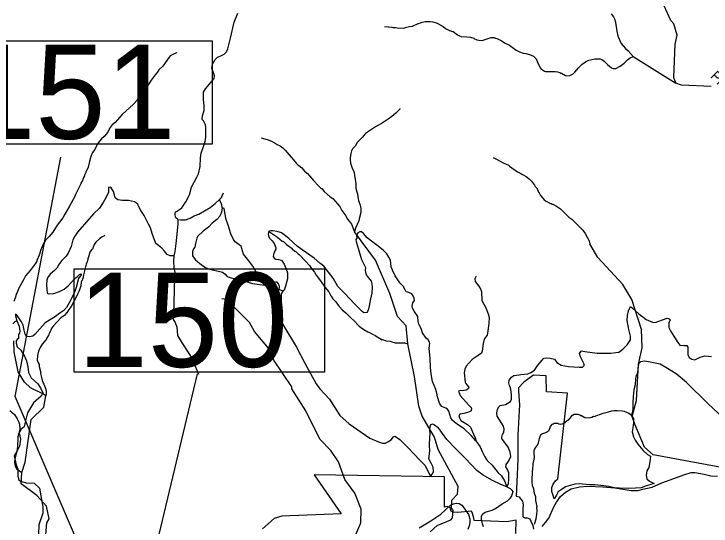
# Model space of a CAD drawing. Extents: x 1248224 to 1454986, y 825081 to 985870.
# Drawn here: x 1343636 to 1353986, y 954614 to 962221 of the extents above; entities that cross this region are included whole.
import ezdxf

# ---------------------------------------------------------------- set-up
doc = ezdxf.new("R2010")
doc.units = 0
for name, color, linetype in [('Exist Boundary Land Use Park State Division NC Parks and Recreation', 7, 'Continuous'), ('Exist Hydrographic Creek Single Shore', 7, 'Continuous'), ('Exist Hydrographic Creek Single Shore Label', 7, 'Continuous'), ('Exist Hydrographic Misc Water Feature', 7, 'Continuous'), ('Exist Road Non-System Type 51', 7, 'Continuous'), ('Exist Road Secondary Structure Standard Bridge Number Label', 7, 'Continuous'), ('Exist Road Secondary Type 51 Attributed', 7, 'Continuous')]:
    doc.layers.add(name, color=color, linetype=linetype)

msp = doc.modelspace()

# ---------------------------------------------------------------- linework, layer by layer
at = {"layer": 'Exist Boundary Land Use Park State Division NC Parks and Recreation'}
for points in [[(1354260, 956135), (1353938, 956437), (1353620, 956745), (1353470, 956875), (1353312, 956971), (1353232, 957021), (1353082, 957047), (1353002, 957063), (1352940, 957053), (1352912, 957027), (1352909, 957022), (1352898, 956936), (1352887, 956871), (1352876, 956850), (1352865, 956801), (1352860, 956714), (1352838, 956638), (1352827, 956541), (1352822, 956444), (1352822, 956346), (1352811, 956276), (1352811, 956243), (1352833, 956211), (1352833, 956151), (1352822, 956075), (1352816, 956016), (1352833, 955940), (1352860, 955891), (1352898, 955832), (1352973, 955740), (1353044, 955675), (1353087, 955653), (1353076, 955566), (1353060, 955485), (1353033, 955437), (1353022, 955366), (1353033, 955317), (1353071, 955280), (1353141, 955247), (1353011, 955209), (1352946, 955182), (1352865, 955177), (1352757, 955171), (1352627, 955177), (1352551, 955182), (1352470, 955204), (1352351, 955215), (1352259, 955225), (1352183, 955225), (1352026, 955242), (1351961, 955236), (1351826, 955198), (1351761, 955155), (1351717, 955123), (1351690, 955074), (1351658, 955020), (1351636, 955085), (1351620, 955128), (1351620, 955188), (1351642, 955236), (1351674, 955285), (1351712, 955317), (1351852, 956590), (1351542, 956606), (1351537, 956848), (1351349, 956856), (1351205, 956750), (1351127, 956666), (1351127, 956620), (1351141, 956414), (1351119, 955968)], [(1351119, 955968), (1351118, 955598), (1351090, 955059), (1351138, 955047), (1351155, 955020), (1351187, 954982), (1351198, 954928), (1351193, 954874), (1351193, 954809), (1351193, 954754), (1351221, 954735), (1351256, 954735), (1351295, 954722), (1351311, 954689), (1351339, 954625), (1351347, 954570)], [(1351089, 954504), (1351090, 954700), (1350953, 954677), (1350470, 954697), (1350464, 954733), (1350446, 954801), (1350429, 954835), (1350228, 954815), (1350157, 954819), (1350129, 954835), (1350113, 954883), (1350068, 954907), (1350028, 954897), (1350027, 955345), (1348093, 955374), (1348493, 954798), (1347615, 954760), (1347499, 954726), (1347327, 954574)]]:
    msp.add_lwpolyline(points, dxfattribs=at)
at = {"layer": 'Exist Hydrographic Creek Single Shore'}
for points in [[(1353989, 961142), (1353548, 961161), (1353465, 961195), (1353434, 961278), (1353453, 961770), (1353481, 961904), (1353435, 962072), (1353386, 962123), (1353235, 962467), (1353129, 962610), (1353055, 962635)], [(1349816, 954528), (1349918, 954625), (1350120, 954706), (1350146, 954738), (1350157, 954853), (1350132, 954880), (1350135, 954998), (1350220, 955088), (1350231, 955203), (1349935, 955750), (1349880, 955935), (1349695, 956248), (1349648, 956393), (1349583, 956834), (1349483, 957322), (1349458, 957589), (1349328, 957726), (1349218, 958069), (1349004, 958566), (1348693, 958986)], [(1356172, 955356), (1356146, 955314), (1355979, 955284), (1355729, 955316), (1355295, 955292), (1354884, 955201), (1354651, 955206), (1354464, 955426), (1353127, 955673), (1352996, 955784), (1352853, 956128), (1352814, 956240), (1352878, 956479), (1352906, 957020), (1352962, 957262), (1352951, 957535), (1352811, 957981), (1352674, 958200), (1352307, 958602), (1352186, 958807)], [(1348609, 954247), (1348785, 954661), (1348789, 954867), (1348695, 955102), (1348549, 955306), (1348455, 955567), (1348342, 955736), (1348178, 955907), (1347971, 956328), (1347761, 956651), (1347762, 956684), (1347496, 957080), (1347440, 957225), (1347205, 957506), (1347132, 957639), (1346790, 957980), (1346723, 957992)], [(1344608, 951627), (1344593, 951693), (1344730, 952063), (1344769, 952409), (1344593, 952916), (1344557, 953544), (1344518, 953676), (1344111, 954489), (1344123, 954662), (1344158, 954721), (1344120, 954912), (1343974, 955066), (1343744, 955244), (1343751, 955410), (1343800, 955565), (1343892, 956195), (1344078, 956380), (1344108, 956547), (1344074, 956574), (1343884, 956670), (1343794, 956754), (1343697, 956907), (1343637, 957200), (1343633, 957367)]]:
    msp.add_lwpolyline(points, dxfattribs=at)
at = {"layer": 'Exist Hydrographic Misc Water Feature'}
for points in [[(1352501, 962224), (1352538, 962179), (1352553, 962149), (1352568, 962098), (1352571, 962054), (1352575, 962046), (1352582, 961988), (1352596, 961918), (1352604, 961901), (1352604, 961893), (1352611, 961873), (1352653, 961784), (1352681, 961746), (1352716, 961709), (1352757, 961674), (1352827, 961588), (1353465, 961195)], [(1349138, 962037), (1349194, 962032), (1349201, 962028), (1349247, 962023), (1349261, 962019), (1349301, 962018), (1349325, 962013), (1349421, 962011), (1349445, 962014), (1349445, 962018), (1349510, 962033), (1349554, 962040), (1349639, 962078), (1349647, 962078), (1349695, 962097), (1349743, 962108), (1349815, 962108), (1349855, 962105), (1349919, 962084), (1350006, 962034), (1350045, 962003), (1350100, 961976), (1350132, 961967), (1350148, 961959), (1350156, 961958), (1350219, 961913), (1350251, 961896), (1350274, 961888), (1350359, 961883), (1350413, 961876), (1350462, 961860), (1350465, 961854), (1350509, 961837), (1350537, 961830), (1350585, 961829), (1350617, 961836), (1350690, 961863), (1350722, 961870), (1350760, 961873), (1350768, 961871), (1350770, 961865), (1350822, 961852), (1350824, 961846), (1350869, 961827), (1350918, 961793), (1350992, 961756), (1351094, 961685), (1351141, 961660), (1351197, 961639), (1351237, 961634), (1351289, 961621), (1351292, 961617), (1351348, 961596), (1351387, 961555), (1351409, 961506)], [(1346053, 961643), (1346015, 961629), (1345974, 961610), (1345956, 961597), (1345942, 961581), (1345845, 961447), (1345787, 961391), (1345763, 961353), (1345730, 961318), (1345687, 961255), (1345672, 961239), (1345602, 961129), (1345550, 961066), (1345548, 961058), (1345517, 961019), (1345458, 960936), (1345410, 960881), (1345241, 960727), (1345139, 960611), (1345096, 960573), (1345065, 960533), (1345031, 960470), (1345011, 960438), (1344976, 960399), (1344935, 960368), (1344904, 960331), (1344883, 960295)], [(1351409, 961506), (1351448, 961420), (1351464, 961403), (1351484, 961389), (1351513, 961372), (1351527, 961368), (1351669, 961365), (1351705, 961360), (1351739, 961351), (1351755, 961343), (1351763, 961343), (1351826, 961305), (1351842, 961303), (1351890, 961308), (1351938, 961333), (1351961, 961354), (1352016, 961419), (1352074, 961474), (1352122, 961510), (1352171, 961537), (1352259, 961555), (1352323, 961556), (1352337, 961554), (1352365, 961543), (1352398, 961518), (1352449, 961469), (1352508, 961422), (1352532, 961409), (1352548, 961409), (1352572, 961412), (1352637, 961443), (1352694, 961490), (1352743, 961539), (1352784, 961568), (1352827, 961588)], [(1349367, 960816), (1349365, 960808), (1349304, 960746), (1349247, 960697), (1349193, 960659), (1349101, 960599), (1349046, 960571), (1349005, 960542), (1348898, 960475), (1348857, 960444), (1348824, 960413), (1348810, 960389), (1348732, 960311), (1348703, 960259), (1348664, 960220), (1348649, 960189), (1348637, 960149), (1348627, 960085), (1348627, 960061), (1348633, 960003), (1348652, 959945), (1348687, 959868), (1348694, 959824), (1348692, 959817), (1348704, 959767), (1348703, 959762), (1348711, 959703), (1348710, 959663), (1348713, 959631), (1348739, 959523), (1348739, 959507), (1348751, 959450), (1348776, 959382), (1348787, 959330), (1348786, 959274), (1348764, 959198), (1348755, 959150), (1348709, 959039), (1348693, 958986)], [(1347306, 960379), (1347393, 960357), (1347460, 960329), (1347516, 960300), (1347543, 960281), (1347587, 960260), (1347630, 960231), (1347662, 960200), (1347753, 960093), (1347755, 960087), (1347779, 960058), (1347825, 960007), (1347853, 959978), (1347863, 959972), (1347908, 959933), (1347949, 959885), (1347994, 959849), (1348082, 959745), (1348158, 959666), (1348197, 959629), (1348205, 959627), (1348243, 959585), (1348286, 959546), (1348332, 959507), (1348372, 959479), (1348407, 959442), (1348472, 959361), (1348506, 959302), (1348561, 959223), (1348583, 959178), (1348618, 959139), (1348648, 959097), (1348693, 958986)], [(1344883, 960295), (1344863, 960262), (1344838, 960210), (1344804, 960165), (1344776, 960103), (1344755, 960008), (1344736, 959944), (1344703, 959873), (1344702, 959865), (1344682, 959826), (1344681, 959818), (1344669, 959794), (1344652, 959746), (1344631, 959707), (1344631, 959699), (1344551, 959541), (1344539, 959509), (1344463, 959367), (1344389, 959248), (1344360, 959193), (1344279, 959083), (1344211, 958980), (1344160, 958917), (1344123, 958882), (1344104, 958859), (1344075, 958811), (1344038, 958732), (1344012, 958637), (1343974, 958558), (1343974, 958550), (1343953, 958510), (1343877, 958408), (1343840, 958369), (1343809, 958329), (1343776, 958274), (1343705, 958140), (1343684, 958084), (1343671, 958061), (1343671, 958053), (1343663, 958037), (1343658, 958013), (1343645, 957981), (1343645, 957973), (1343633, 957949)], [(1350751, 960087), (1350791, 960068), (1350910, 960006), (1350933, 959997), (1350977, 959974), (1350993, 959960), (1351111, 959877), (1351162, 959852), (1351186, 959836), (1351241, 959806), (1351287, 959773), (1351322, 959737), (1351366, 959676), (1351374, 959660), (1351405, 959627), (1351404, 959621), (1351424, 959574), (1351429, 959572), (1351454, 959525), (1351486, 959485), (1351510, 959462), (1351537, 959440), (1351593, 959411), (1351613, 959406), (1351628, 959398), (1351636, 959398), (1351692, 959368), (1351751, 959327), (1351833, 959241), (1351872, 959204), (1351917, 959171), (1352015, 959077), (1352080, 959010), (1352117, 958960), (1352176, 958850), (1352186, 958807)], [(1344986, 958935), (1344972, 958921), (1344946, 958908), (1344907, 958881), (1344850, 958830), (1344829, 958799), (1344802, 958727), (1344796, 958725), (1344769, 958693), (1344752, 958648), (1344753, 958641), (1344735, 958585), (1344734, 958577), (1344726, 958561), (1344722, 958537), (1344709, 958505), (1344669, 958346), (1344660, 958290), (1344635, 958239), (1344627, 958182), (1344609, 958123), (1344600, 958100), (1344579, 958060), (1344575, 958044), (1344487, 957878), (1344451, 957832), (1344421, 957784), (1344416, 957782), (1344384, 957741), (1344331, 957706), (1344223, 957588), (1344200, 957557), (1344164, 957482), (1344158, 957480), (1344150, 957442), (1344144, 957438), (1344121, 957399), (1344117, 957397), (1344089, 957354), (1344057, 957316), (1344026, 957269), (1344001, 957213), (1343988, 957166), (1343987, 957150), (1343983, 957142), (1343982, 957078), (1343993, 957046), (1343993, 957038), (1344008, 957013), (1344012, 956985), (1344034, 956889), (1344032, 956881), (1344048, 956800), (1344055, 956784), (1344055, 956776), (1344070, 956744), (1344070, 956736), (1344080, 956720), (1344108, 956647), (1344115, 956603), (1344115, 956579), (1344108, 956547)], [(1347415, 958994), (1347447, 958976), (1347548, 958905), (1347620, 958848), (1347636, 958840), (1347683, 958798), (1347766, 958737), (1347768, 958732), (1347805, 958700), (1347827, 958687), (1347856, 958657), (1347868, 958648), (1347968, 958544), (1348024, 958483), (1348055, 958438), (1348097, 958387), (1348125, 958339), (1348186, 958259), (1348249, 958164), (1348312, 958092), (1348339, 958032), (1348343, 958029), (1348370, 957991), (1348415, 957946), (1348448, 957895), (1348465, 957877), (1348469, 957869), (1348510, 957826), (1348565, 957781), (1348639, 957705), (1348683, 957668), (1348757, 957589), (1348763, 957586), (1348781, 957568), (1348828, 957533), (1348891, 957500), (1348915, 957491), (1348968, 957462), (1348994, 957451), (1348998, 957445), (1349101, 957383), (1349109, 957385), (1349161, 957368), (1349222, 957362), (1349244, 957352), (1349296, 957338), (1349432, 957337), (1349483, 957322)], [(1343575, 956331), (1343642, 956270), (1343683, 956209), (1343706, 956160), (1343706, 956152), (1343717, 956128), (1343720, 956100), (1343724, 956092), (1343723, 956044), (1343715, 956012), (1343706, 955996), (1343693, 955940), (1343690, 955780), (1343685, 955765), (1343685, 955741), (1343650, 955613), (1343645, 955558), (1343656, 955505), (1343679, 955459), (1343718, 955436), (1343751, 955410)], [(1351639, 956133), (1351658, 956142), (1351710, 956141), (1351725, 956132), (1351753, 956128), (1351777, 956131), (1351802, 956144), (1351891, 956214), (1351928, 956262), (1351952, 956275), (1351993, 956276), (1352008, 956274), (1352036, 956265), (1352052, 956257), (1352060, 956257), (1352111, 956225), (1352175, 956222), (1352216, 956233), (1352240, 956245), (1352248, 956244), (1352385, 956293), (1352465, 956312), (1352514, 956326), (1352546, 956332), (1352594, 956333), (1352672, 956327), (1352694, 956322), (1352765, 956289), (1352783, 956276), (1352814, 956240)], [(1351363, 954644), (1351387, 954724), (1351400, 954788), (1351403, 954844), (1351401, 954900), (1351403, 954906), (1351385, 954996), (1351382, 955048), (1351363, 955100), (1351352, 955165), (1351337, 955213), (1351329, 955269), (1351334, 955445), (1351338, 955448), (1351344, 955537), (1351363, 955632), (1351358, 955696), (1351361, 955736), (1351365, 955752), (1351378, 955776), (1351407, 955815), (1351423, 955849), (1351436, 955895), (1351437, 955913), (1351452, 955962), (1351458, 955972), (1351474, 955986), (1351531, 956005), (1351575, 956036), (1351580, 956040), (1351601, 956091), (1351633, 956130), (1351639, 956133)]]:
    msp.add_lwpolyline(points, dxfattribs=at)
at = {"layer": 'Exist Road Non-System Type 51'}
for points in [[(1346068, 959167), (1346040, 959193), (1346035, 959208), (1346029, 959236), (1346029, 959259), (1346036, 959283), (1346047, 959289), (1346096, 959318), (1346127, 959342), (1346186, 959431), (1346244, 959533), (1346273, 959649), (1346350, 959795), (1346377, 959848), (1346399, 959956), (1346406, 960086), (1346413, 960153), (1346452, 960254), (1346475, 960325), (1346485, 960390), (1346486, 960452), (1346486, 960527), (1346479, 960573), (1346449, 960633), (1346432, 960654), (1346436, 960710), (1346459, 960786), (1346460, 960857), (1346448, 960952), (1346449, 961057), (1346479, 961109), (1346584, 961233), (1346609, 961264), (1346614, 961301), (1346596, 961362), (1346573, 961418), (1346584, 961475), (1346603, 961508), (1346622, 961546), (1346660, 961579), (1346705, 961601), (1346757, 961624), (1346792, 961658), (1346811, 961704), (1346853, 961861), (1346905, 962099), (1346961, 962235)], [(1346010, 958630), (1345987, 958627), (1345955, 958629), (1345910, 958648), (1345869, 958700), (1345829, 958744), (1345781, 958780), (1345741, 958813), (1345686, 958962), (1345664, 959045), (1345635, 959098), (1345567, 959226), (1345510, 959314), (1345491, 959361), (1345469, 959402), (1345425, 959432), (1345339, 959449), (1345247, 959451), (1345180, 959462), (1345141, 959492), (1345128, 959530), (1345114, 959585), (1345077, 959639), (1345062, 959646), (1345039, 959642), (1345038, 959609), (1345042, 959574), (1345001, 959491), (1344960, 959419), (1344906, 959337), (1344816, 959254), (1344578, 958978), (1344540, 958921), (1344510, 958864), (1344483, 958769), (1344442, 958666), (1344411, 958622), (1344346, 958561), (1344312, 958516), (1344272, 958446), (1344239, 958412), (1344175, 958354), (1344134, 958303), (1344122, 958266), (1344120, 958201), (1344122, 958126), (1344129, 958078), (1344132, 958075), (1344146, 958065), (1344230, 958069), (1344310, 958099), (1344379, 958133), (1344440, 958181), (1344489, 958237), (1344533, 958285), (1344560, 958306), (1344577, 958323), (1344611, 958350), (1344627, 958359), (1344634, 958356), (1344634, 958346), (1344596, 958291), (1344562, 958160), (1344523, 958062), (1344457, 957930), (1344416, 957862), (1344377, 957814), (1344315, 957777), (1344251, 957726), (1344166, 957672), (1344098, 957634), (1344021, 957546), (1343944, 957461), (1343915, 957434), (1343866, 957424), (1343821, 957431), (1343800, 957467), (1343787, 957522), (1343774, 957600), (1343747, 957647), (1343675, 957755), (1343658, 957762), (1343658, 957736), (1343680, 957664), (1343712, 957584), (1343724, 957511), (1343720, 957479), (1343703, 957462), (1343703, 957400), (1343682, 957384), (1343668, 957366), (1343668, 957329), (1343685, 957275), (1343736, 957228), (1343791, 957140), (1343824, 957068)], [(1346690, 959465), (1346715, 959495), (1346749, 959563)], [(1346068, 959167), (1346114, 959163), (1346181, 959164), (1346250, 959188), (1346313, 959220), (1346383, 959248), (1346463, 959299), (1346550, 959345), (1346623, 959404), (1346690, 959465)], [(1346725, 959342), (1346721, 959386), (1346690, 959465)], [(1346725, 959342), (1346717, 959275), (1346694, 959219), (1346648, 959170), (1346580, 959114), (1346526, 959055), (1346447, 958995), (1346365, 958920), (1346349, 958889), (1346331, 958810), (1346319, 958755), (1346301, 958732), (1346287, 958695), (1346288, 958627), (1346328, 958576), (1346395, 958513), (1346468, 958462), (1346524, 958434), (1346603, 958414), (1346693, 958394), (1346731, 958385), (1346774, 958358), (1346803, 958323), (1346860, 958299), (1346935, 958287), (1347077, 958245), (1347177, 958218), (1347392, 958186), (1347520, 958153), (1347574, 958129)], [(1347574, 958129), (1347580, 958157), (1347578, 958174), (1347566, 958211), (1347546, 958237), (1347524, 958237), (1347488, 958230), (1347441, 958245), (1347377, 958265), (1347282, 958339), (1347228, 958394), (1347183, 958475), (1347121, 958553), (1347044, 958654), (1347027, 958704), (1347010, 958770), (1346978, 958794), (1346919, 958838), (1346894, 958872), (1346856, 958953), (1346820, 959071), (1346782, 959181), (1346772, 959245), (1346756, 959329), (1346725, 959342)], [(1346068, 959167), (1346070, 959103), (1346044, 958853), (1346026, 958694), (1346010, 958630)], [(1350494, 955880), (1350423, 955958), (1350321, 956061), (1350223, 956122), (1350145, 956182), (1350122, 956223), (1350093, 956321), (1350072, 956350), (1350048, 956366), (1349999, 956383), (1349987, 956391), (1349970, 956414), (1349955, 956439), (1349924, 956533), (1349914, 956590), (1349899, 956643), (1349852, 956763), (1349829, 956874), (1349819, 956971), (1349814, 957110), (1349798, 957254), (1349804, 957298), (1349811, 957324), (1349807, 957346), (1349784, 957380), (1349758, 957407), (1349699, 957485), (1349682, 957551), (1349649, 957612), (1349635, 957655), (1349631, 957726), (1349578, 957806), (1349553, 957851), (1349547, 957879), (1349551, 957906), (1349558, 957930), (1349581, 957966), (1349580, 957998), (1349563, 958033), (1349544, 958066), (1349486, 958087), (1349458, 958094), (1349442, 958121), (1349416, 958179), (1349367, 958226), (1349296, 958330), (1349256, 958417), (1349238, 958463), (1349231, 958519), (1349225, 958563), (1349200, 958610), (1349174, 958656), (1349123, 958707), (1349044, 958772), (1348946, 958846), (1348880, 958898), (1348825, 958962), (1348794, 958985), (1348771, 958985), (1348740, 958968), (1348720, 958925), (1348726, 958890), (1348714, 958871), (1348716, 958839), (1348797, 958573), (1348855, 958457), (1348851, 958408), (1348859, 958362), (1348880, 958325), (1348941, 958253), (1348949, 958212), (1348954, 958164), (1348949, 958073), (1348929, 957989), (1348902, 957834), (1348883, 957800), (1348875, 957789), (1348831, 957782), (1348807, 957802), (1348699, 957908), (1348544, 958073), (1348445, 958174), (1348377, 958295), (1348306, 958386), (1348235, 958475), (1348179, 958521), (1348091, 958592), (1347917, 958718), (1347839, 958772), (1347715, 958887), (1347648, 958941), (1347606, 958971), (1347542, 958992), (1347481, 958999), (1347451, 959002), (1347425, 958995), (1347414, 958977), (1347411, 958948), (1347415, 958923), (1347432, 958891), (1347468, 958853)], [(1347468, 958853), (1347498, 958812), (1347522, 958745), (1347522, 958729), (1347508, 958701), (1347489, 958648), (1347485, 958620), (1347498, 958595), (1347525, 958580), (1347570, 958575), (1347607, 958565), (1347628, 958535), (1347650, 958502), (1347679, 958430), (1347695, 958375), (1347698, 958345), (1347696, 958288), (1347686, 958252), (1347665, 958178), (1347647, 958118), (1347630, 958102)], [(1346010, 958630), (1346005, 958542), (1346010, 958454), (1346025, 958383), (1346017, 958161), (1346010, 957889), (1345999, 957733), (1346000, 957684), (1346027, 957636), (1346053, 957568), (1346064, 957447), (1346134, 957330), (1346276, 957106), (1346375, 956873)], [(1350494, 958327), (1350487, 958307), (1350480, 958287), (1350483, 958246), (1350551, 958157), (1350579, 958098), (1350581, 957965), (1350642, 957858), (1350678, 957767), (1350693, 957714), (1350688, 957621), (1350673, 957516), (1350664, 957449), (1350617, 957388), (1350602, 957328), (1350588, 957214), (1350575, 957181), (1350530, 957150), (1350437, 957086), (1350352, 956987), (1350329, 956947), (1350321, 956890), (1350335, 956754), (1350347, 956733), (1350362, 956714), (1350389, 956678), (1350381, 956651), (1350352, 956633), (1350294, 956623), (1350263, 956628), (1350234, 956617), (1350260, 956554), (1350386, 956417), (1350423, 956375), (1350430, 956350), (1350418, 956322), (1350371, 956302), (1350315, 956286), (1350256, 956275), (1350239, 956256), (1350250, 956221), (1350270, 956181), (1350370, 956125), (1350414, 956085), (1350460, 955977), (1350487, 955916), (1350494, 955880)], [(1347630, 958102), (1347604, 958066), (1347601, 958009), (1347604, 957952), (1347593, 957900), (1347572, 957850), (1347570, 957771), (1347589, 957677), (1347643, 957583), (1347831, 957270), (1347956, 957032), (1348122, 956727), (1348177, 956655), (1348321, 956499), (1348475, 956258), (1348615, 956132), (1348922, 955920), (1349047, 955864), (1349108, 955845), (1349152, 955845), (1349187, 955864), (1349236, 955895), (1349271, 955939), (1349289, 955949), (1349317, 955936), (1349363, 955902), (1349492, 955772), (1349658, 955600), (1349736, 955518), (1349794, 955406), (1349808, 955370), (1349822, 955358), (1349852, 955392), (1349867, 955426), (1349859, 955488), (1349829, 955548), (1349795, 955615), (1349808, 955727), (1349806, 955814), (1349809, 955932), (1349813, 955989), (1349811, 956044), (1349813, 956087), (1349826, 956125), (1349849, 956132), (1349880, 956117), (1349935, 956078)], [(1347630, 958102), (1347574, 958129)], [(1352075, 956977), (1352094, 956987), (1352103, 956998), (1352103, 957018), (1352045, 957130), (1352034, 957176), (1352040, 957193), (1352060, 957216), (1352111, 957205), (1352294, 957184), (1352394, 957184), (1352497, 957182), (1352572, 957190), (1352615, 957199), (1352678, 957242), (1352740, 957305), (1352789, 957382), (1352789, 957434), (1352763, 957534), (1352738, 957668), (1352746, 957743), (1352761, 957809), (1352775, 957846), (1352789, 957877), (1352821, 957851), (1352915, 957768), (1353024, 957685), (1353092, 957651), (1353132, 957640), (1353170, 957645), (1353264, 957680), (1353333, 957700), (1353364, 957694), (1353378, 957680), (1353361, 957631), (1353361, 957565), (1353390, 957502), (1353493, 957339), (1353524, 957302), (1353581, 957296), (1353624, 957296), (1353642, 957273), (1353642, 957262), (1353639, 957162), (1353662, 957116), (1353699, 957093), (1353747, 957084), (1353822, 957122), (1353893, 957144), (1353993, 957133)], [(1343680, 957664), (1343651, 957648), (1343618, 957618)], [(1343824, 957068), (1343843, 956981), (1343851, 956895), (1343890, 956814), (1343988, 956725), (1344034, 956657), (1344064, 956593), (1344039, 956542), (1343928, 956444), (1343839, 956295), (1343809, 956175), (1343787, 956086), (1343736, 956048), (1343715, 955996), (1343732, 955903), (1343719, 955800), (1343681, 955724), (1343638, 955660), (1343668, 955523), (1343694, 955460), (1343694, 955357), (1343707, 955300), (1343732, 955279), (1343817, 955258), (1343936, 955253), (1344017, 955177), (1344034, 955062), (1344064, 954900), (1344064, 954806), (1344005, 954631), (1344000, 954495)], [(1350955, 955199), (1350979, 955242), (1350982, 955313), (1350985, 955407), (1350965, 955456), (1350940, 955495), (1350945, 955529), (1350982, 955582), (1351011, 955647), (1351003, 955714), (1350975, 955784), (1350881, 955916), (1350879, 955937), (1350891, 955974), (1350908, 956008), (1350913, 956052), (1350906, 956098), (1350879, 956138), (1350808, 956248), (1350806, 956292), (1350815, 956351), (1350837, 956383), (1350857, 956407), (1350933, 956419), (1351009, 956464), (1351023, 956501), (1351025, 956557), (1351019, 956612), (1351009, 956669), (1350992, 956703), (1350982, 956742), (1350988, 956780), (1351022, 956828), (1351056, 956852), (1351137, 956861), (1351160, 956864), (1351266, 956878), (1351311, 956894), (1351362, 956931), (1351416, 957002), (1351478, 957077), (1351505, 957110), (1351546, 957113), (1351599, 957109), (1351663, 957093), (1351695, 957045), (1351759, 957002), (1351871, 956984), (1352027, 956974), (1352075, 956977)], [(1350955, 955199), (1350863, 955234), (1350732, 955294), (1350602, 955372), (1350508, 955438), (1350335, 955624), (1350184, 955772), (1350063, 955902), (1349935, 956078)], [(1350494, 955880), (1350558, 955789), (1350588, 955724), (1350629, 955641), (1350663, 955587), (1350737, 955519), (1350826, 955405), (1350874, 955362), (1350918, 955287), (1350955, 955199)], [(1350955, 955199), (1351004, 955170), (1351028, 955146), (1351044, 955130), (1351031, 955091), (1351023, 955061), (1351000, 955024), (1350965, 954990)], [(1350606, 954603), (1350593, 954647), (1350575, 954709), (1350576, 954761), (1350595, 954798), (1350631, 954822), (1350737, 954850), (1350785, 954874), (1350884, 954946), (1350965, 954990)], [(1349652, 954588), (1349826, 954691), (1349972, 954792), (1350116, 954923), (1350161, 954946), (1350199, 954953), (1350247, 954948), (1350284, 954926), (1350318, 954878), (1350384, 954786), (1350402, 954723), (1350405, 954678), (1350397, 954634), (1350375, 954564)]]:
    msp.add_lwpolyline(points, dxfattribs=at)
at = {"layer": 'Exist Road Secondary Structure Standard Bridge Number Label'}
msp.add_line((1345552, 953483), (1346360, 956878), dxfattribs=at)
for points in [[(1342863, 961823), (1346578, 961823), (1346578, 960287), (1342863, 960287)], [(1344532, 958435), (1348248, 958435), (1348248, 956898), (1344532, 956898)]]:
    msp.add_lwpolyline(points, close=True, dxfattribs=at)
msp.add_lwpolyline([(1345040, 953307), (1343654, 956541), (1344330, 960095)], dxfattribs=at)
at = {"layer": 'Exist Road Secondary Type 51 Attributed'}
msp.add_lwpolyline([(1351479, 954608), (1351526, 954665), (1351579, 954731), (1351651, 954900), (1351692, 954969), (1351748, 955054), (1351827, 955117), (1351908, 955167), (1352031, 955198), (1352157, 955208), (1352380, 955195), (1352557, 955180), (1352799, 955145), (1352897, 955145), (1352972, 955161), (1353110, 955192), (1353256, 955255), (1353594, 955378), (1353692, 955409), (1353745, 955412), (1353883, 955384), (1353984, 955359), (1354081, 955356)], dxfattribs=at)

# ---------------------------------------------------------------- texts
at = {"layer": 'Exist Hydrographic Creek Single Shore Label'}
msp.add_text('Pike', height=150, rotation=314.99, dxfattribs=at).set_placement((1353966, 961287))
at = {"layer": 'Exist Road Secondary Structure Standard Bridge Number Label'}
for s, p in [('151', (1342913, 960366)), ('150', (1344583, 956978))]:
    msp.add_text(s, height=1400, dxfattribs=at).set_placement(p)

doc.saveas('drawing.dxf')
